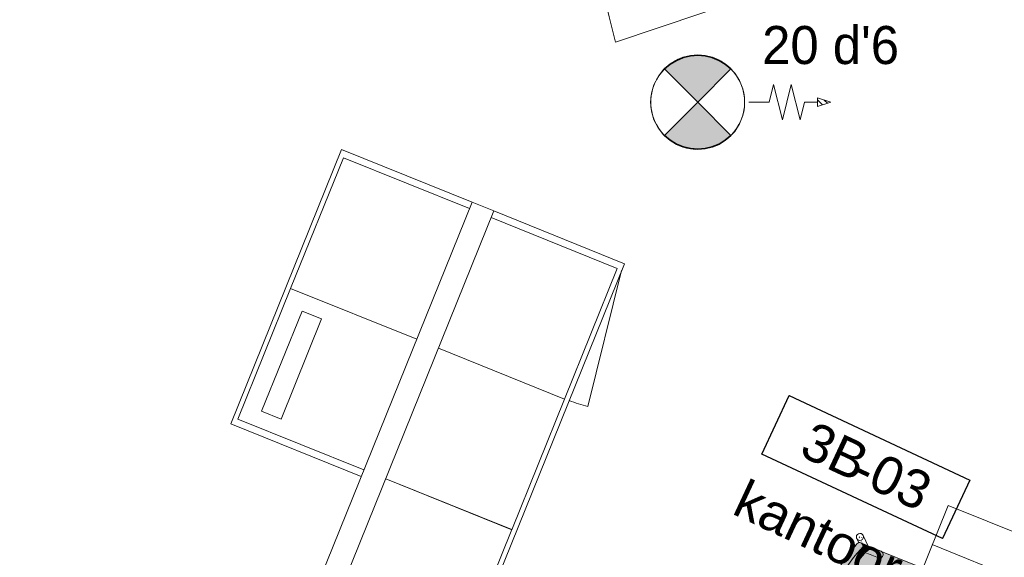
# Model space of a CAD drawing. Header units: millimetres. Extents: x -526411 to -400573, y 47353 to 130199.
# Tile 361 of 543: x -477046 to -472852, y 106829 to 109118. Entities that reach past the tile are written whole.
import ezdxf

# ---------------------------------------------------------------- set-up
doc = ezdxf.new("R2010")
doc.units = ezdxf.units.MM
doc.linetypes.add('IMPORT-AI-Linetype-8 _3_', pattern=[84.433218, 56.288812, -28.144406])
doc.linetypes.add('IMPORT-AI-Linetype-9 _2_', pattern=[84.433218, 56.288812, -28.144406])
for name, color, linetype, lineweight in [('01_ALGEMEEN', 7, 'Continuous', 18), ('08_RUIMTENUMMERING', 7, 'Continuous', 18), ('65_BRANDWEERSYMBOLEN', 7, 'Continuous', 18), ('HATCH_REACTORS', 7, 'Continuous', 18), ('I-FURN', 30, 'Continuous', 18), ('m-pg-03_AI_dwg', 8, 'Continuous', 18), ('Q-CASE', 31, 'Continuous', 18)]:
    doc.layers.add(name, color=color, linetype=linetype, lineweight=lineweight)
doc.styles.add('Arial_2', font='arial.ttf', dxfattribs={"height": 7.29503})
doc.styles.add('Frutiger', font='Frutrg__0.ttf', dxfattribs={"height": 7.29503})

# ---------------------------------------------------------------- blocks, each defined once
blk = doc.blocks.new('KA_pantry-service standaard - standaard pantry-service-719551-3e Verdieping - Percelen telling LI')
at = {"layer": 'Q-CASE'}
for p, q in [((-1830, 650), (1830, 650)), ((-1830, 650), (-1830, 50)), ((1830, 650), (1830, 50)), ((1800, 50), (-1830, 50)), ((-1830, 50), (-1830, -50)), ((1830, 50), (-1830, 50)), ((-1830, 50), (-1830, -50)), ((1800, -50), (1800, 50)), ((1830, -50), (1830, 50)), ((-1830, -50), (1800, -50)), ((-1830, -50), (1830, -50)), ((-1830, -50), (-1830, -650)), ((-570, -50), (-570, -650)), ((-1128.75, -548), (-1128.75, -458)), ((-1128.75, -458), (-668.75, -458)), ((-668.75, -458), (-668.75, -548)), ((-668.75, -548), (-1128.75, -548)), ((-570, -650), (-1830, -650))]:
    blk.add_line(p, q, dxfattribs=at)
blk = doc.blocks.new('73_KA_onderkast deur - B600 x D600 x H925 - lade-1946060-3e Verdieping - Percelen telling LI')
at = {"layer": 'Q-CASE'}
for p, q in [((300, 279), (-300, 279)), ((-300, 279), (-300, -300)), ((300, -300), (300, 279))]:
    blk.add_line(p, q, dxfattribs=at)
blk = doc.blocks.new('73_KA_onderkast deur - B600 x D600 x H925 - kleine laden-716516-3e Verdieping - Percelen telling LI')
at = {"layer": 'Q-CASE'}
for p, q in [((-300, -279), (-300, 300)), ((300, 300), (300, -279)), ((300, -279), (-300, -279))]:
    blk.add_line(p, q, dxfattribs=at)
blk = doc.blocks.new('73_KA_onderkast deur - B600 x D600 x H925 - deur-719558-3e Verdieping - Percelen telling LI')
at = {"layer": 'Q-CASE'}
for p, q in [((300, 279), (-300, 279)), ((-300, 279), (-300, -300)), ((300, -300), (300, 279))]:
    blk.add_line(p, q, dxfattribs=at)
blk = doc.blocks.new('73_KA_onderkast deur - B600 x D600 x H925 - lade-1946032-3e Verdieping - Percelen telling LI')
at = {"layer": 'Q-CASE'}
for p, q in [((-300, -279), (-300, 300)), ((300, 300), (300, -279)), ((300, -279), (-300, -279))]:
    blk.add_line(p, q, dxfattribs=at)
blk = doc.blocks.new('73_KA_ deur glas - deur-719559-3e Verdieping - Percelen telling LI')
at = {"layer": 'Q-CASE'}
blk.add_line((-298, 300), (292.2, 382.9), dxfattribs=at)
blk.add_arc((-298, 300), 596, 360, 8, dxfattribs=at)
blk = doc.blocks.new('80_KA_HKT_huiskamertafel 8P - HSK Duin-3206472-3e Verdieping - Percelen telling LI')
at = {"layer": 'Q-CASE'}
for p, q in [((2840, 1750.1), (-30, 1750.1)), ((-30, 1750.1), (-30, 650.1)), ((2660, 1750.1), (2660, 650.1)), ((2840, 650.1), (2840, 1750.1)), ((-30, 650.1), (2840, 650.1))]:
    blk.add_line(p, q, dxfattribs=at)
blk = doc.blocks.new('KA_stoel - D01W duin-V63-3e Verdieping - Percelen telling LI')
at = {"layer": 'I-FURN'}
for points in [[(220, 51.7), (-220, 51.7), (-217.8, -142.9), (-215.2, -129.3), (-202.3, -126.2), (-194.4, -129.5), (-191.5, -142.1), (-190.7, -160), (-192.2, -168.1), (-191.6, -176.7), (-190.8, -199), (-114.3, -220.1), (125.1, -220.1), (190, -199.1), (192.2, -142.9), (194.7, -129.3), (207.7, -126.2), (215.6, -129.5), (218.5, -142.1), (219.3, -160), (217.8, -168.1), (218.4, -176.7), (219.4, -196.1), (220, -195.6), (220, 4.5)], [(-196.7, -197.2), (-203.3, -194), (-210.6, -194.3), (-216.8, -198.1), (-220.4, -204.4), (-219, -226.9), (-214, -221.7), (-206.9, -219.6), (-199.8, -221.1), (-196.7, -223.1)], [(-195, -197.8), (-195.6, -196.3), (-206.2, -191.9), (-218, -199), (-215, -196.6), (-208.2, -193.9), (-203.3, -194), (-196.7, -197.2)], [(199.7, -197.2), (122.3, -221), (31.6, -233), (-50.2, -231.4), (-131.2, -217.3), (-196.7, -197.2), (-196.7, -223.1), (-108.1, -248.6), (-28.6, -259), (49.6, -257.8), (122.3, -246.9), (199.7, -222.5), (199.7, -202.9)], [(205.8, -193.3), (205, -193), (198.8, -196.2)], [(222.6, -202), (217.6, -196.4), (210.5, -193.9), (200.7, -196.6), (199.7, -197.2), (199.7, -223.1), (206.6, -220), (214.2, -220.6), (220.5, -224.8), (223.9, -231.5), (223.9, -205.6)], [(221.7, -200.8), (217.1, -195.2), (209.2, -191.9), (210.4, -193.9), (214.2, -194.7), (220.6, -199.1)], [(220.5, -224.8), (214.2, -220.6), (206.6, -220), (122.3, -246.9), (42.1, -259), (-39.1, -259), (-119.3, -246.9), (-210.6, -220.2), (-216.8, -224), (-219, -226.9), (-216.8, -243.8), (-210.5, -247.5), (-206.9, -248.1), (-123.9, -271.9), (-38.4, -283.9), (48, -283.8), (133.5, -271.5), (219.5, -245.3), (223.5, -239)]]:
    blk.add_hatch(color=41, dxfattribs=at).paths.add_polyline_path(points, flags=0)
h = blk.add_hatch(color=41, dxfattribs=at)
h.paths.add_polyline_path([(-192.7, -133.6), (-197, -128.4), (-207.7, -126.2), (-215.6, -129.5), (-218.2, -147.3), (-219.3, -190.3), (-216.4, -195.3), (-215.6, -195.8), (-203.3, -193.1), (-193, -195.7), (-191.3, -171.3), (-192.9, -165.1), (-190.7, -160), (-192.7, -133.7)], flags=0)
h.paths.add_polyline_path([(-190.5, -183.2), (-192, -183.9), (-190.5, -183.3)], flags=0)
h = blk.add_hatch(color=41, dxfattribs=at)
h.paths.add_polyline_path([(217.3, -133.6), (213, -128.4), (202.3, -126.2), (194.4, -129.5), (191.8, -147.3), (191.1, -193.3), (193.6, -195.3), (194.4, -197.4), (211.1, -192.7), (217.2, -193.5), (218.7, -171.3), (217.1, -165.1), (219.3, -160), (217.3, -133.7)], flags=0)
h.paths.add_polyline_path([(219.5, -183.2), (218, -183.9), (219.5, -183.3)], flags=0)
h = blk.add_hatch(color=41, dxfattribs=at)
h.paths.add_polyline_path([(-222.9, -227.2), (-227.7, -228.4), (-225.3, -230.8), (-223.2, -227.8)], flags=0)
h.paths.add_polyline_path([(-226.2, -232), (-232, -235.1), (-226.9, -236.9)], flags=0)
h.paths.add_polyline_path([(-236.3, -245.9), (-242.6, -246.3), (-245, -250), (-239.2, -250.1)], flags=0)
h.paths.add_polyline_path([(-241.5, -233.8), (-245.8, -238.4), (-241.7, -239.9)], flags=0)
h = blk.add_hatch(color=41, dxfattribs=at)
h.paths.add_polyline_path([(244.3, -233.1), (239.8, -228.8), (235.6, -229.8), (239.6, -234.5), (239.1, -240.2), (233.3, -237.2), (234.5, -242.2), (246.7, -251.5), (248.9, -253.3), (247.7, -243.1), (243.9, -238.7)], flags=0)
h.paths.add_polyline_path([(232.8, -225.8), (227.7, -221.3), (223.9, -223.4), (223.9, -225.1), (230.7, -226.4), (232.3, -226)], flags=0)
h.paths.add_polyline_path([(225.7, -217.2), (223.9, -218.7), (225.3, -219.2)], flags=0)
for p, q in [((-220, 205.2), (-220, 203.6)), ((220, 203.6), (220, 205.2)), ((-220, 51.7), (-220, -191)), ((220, -44.2), (220, 51.7)), ((220, -196.7), (220, -44.2)), ((-220, -140.1), (-220, -208)), ((-190, -208), (-190, -140.1)), ((190, -140.1), (190, -208)), ((220, -208), (220, -140.1)), ((-217.2, -196.7), (-253.9, -236.3)), ((-220.9, -207.9), (-220.9, -233.9)), ((-196.7, -197.2), (-196.7, -223.1)), ((199.7, -197.2), (199.7, -223.1)), ((256.9, -236.3), (220.2, -196.7)), ((224.2, -234.5), (224.2, -208.6)), ((-231.9, -256.7), (-218.2, -241.9)), ((-201.4, -223.8), (-195.2, -217.1)), ((-122.1, -220.1), (125.1, -220.1)), ((198.2, -217.1), (204.2, -223.6)), ((221.8, -242.5), (234.9, -256.7))]:
    blk.add_line(p, q, dxfattribs=at)
for centre, start, end in [((-206.2, -206.9), 45, 154.9172), ((209.2, -206.9), 16.4696, 135), ((-242.9, -246.5), 0, 180), ((-242.9, -246.5), 180, 0), ((245.9, -246.5), 150.1922, 180), ((245.9, -246.5), 180, 0), ((245.9, -246.5), 116.6796, 135), ((245.9, -246.5), 0, 99.7109)]:
    blk.add_arc(centre, 15, start, end, dxfattribs=at)
for centre, major_axis, ratio, start_param, end_param in [((-205, -140.1), (15, 0), 0.99863, 0, 3.141593), ((205, -140.1), (-15, 0), 0.99863, 3.141593, 6.283185), ((-206.3, -207.9), (14.6, 0), 0.981627, 3.141593, 3.386929), ((-206.3, -207.9), (14.6, 0), 0.981627, 2.634771, 2.889881), ((-205, -196.2), (15, 0), 0.99863, 3.261529, 3.430181), ((-206.3, -207.9), (14.6, 0), 0.981627, 0.849001, 2.124551), ((1.5, 291), (535.3, 0), 0.981627, 4.33643, 5.032846), ((1.5, 291), (535.3, 0), 0.981627, 5.032846, 5.088348), ((205, -208), (-15, 0), 0.99863, 4.712389, 5.497787), ((209.2, -208.6), (15, 0), 0.981627, 0.975803, 2.257659), ((209.2, -208.6), (15, 0), 0.981627, 0.20669, 0.463061), ((209.2, -208.6), (15, 0), 0.981627, 6.233504, 6.283185), ((-206.3, -233.9), (14.6, 0), 0.981627, 0.849001, 4.675652), ((3.9, 307.9), (604.4, 0), 0.981627, 4.356286, 5.027361), ((1.5, 265), (535.3, 0), 0.981627, 4.333123, 5.052265), ((1.5, 265), (535.3, 0), 0.981627, 5.052265, 5.091655), ((3.9, 307.9), (604.4, 0), 0.981627, 5.027361, 5.071666), ((209.2, -234.5), (15, 0), 0.981627, 5.208019, 8.540844)]:
    blk.add_ellipse(centre, major_axis=major_axis, ratio=ratio, start_param=start_param, end_param=end_param, dxfattribs=at)
blk = doc.blocks.new('m-pg-03_AI_dwg_block 4637-643606-3e Verdieping - Percelen telling LI')
at = {"layer": '01_ALGEMEEN', "color": 213, "linetype": 'IMPORT-AI-Linetype-8 _3_', "lineweight": 13}
for p, q in [((-393.01, 1072.81), (-392.74, 1069.5)), ((-392.16, 1065.12), (-390.94, 1060.26))]:
    blk.add_line(p, q, dxfattribs=at)
at = {"layer": '01_ALGEMEEN', "color": 213, "linetype": 'IMPORT-AI-Linetype-9 _2_', "lineweight": 13}
blk.add_line((-390.94, 1060.26), (-353.83, 1072.81), dxfattribs=at)
at = {"layer": '01_ALGEMEEN', "color": 213, "linetype": 'IMPORT-AI-Linetype-8 _3_', "lineweight": 13, "flags": 128}
blk.add_lwpolyline([(-392.74, 1069.5), (-392.49, 1066.45), (-392.16, 1065.12)], dxfattribs=at)
blk = doc.blocks.new('m-pg-03_AI_dwg_block 7685-646654-3e Verdieping - Percelen telling LI')
at = {"layer": 'HATCH_REACTORS', "color": 133, "flags": 128}
blk.add_lwpolyline([(-352.17, 1049.57), (-349.64, 1048.72), (-352.17, 1047.88)], close=True, dxfattribs=at)
blk = doc.blocks.new('m-pg-03_AI_dwg_block 8216-647185-3e Verdieping - Percelen telling LI')
at = {"layer": '65_BRANDWEERSYMBOLEN', "color": 133, "flags": 128}
blk.add_lwpolyline([(-366.17, 1048.72), (-366.17, 1047.86), (-366.5, 1046.17), (-367.14, 1044.57), (-368.07, 1043.13), (-369.25, 1041.88), (-370.65, 1040.89), (-372.22, 1040.17), (-373.89, 1039.76), (-375.61, 1039.68), (-377.31, 1039.93), (-378.94, 1040.49), (-380.43, 1041.35), (-381.73, 1042.48), (-382.79, 1043.83), (-383.58, 1045.36), (-384.06, 1047.01), (-384.23, 1048.72), (-384.06, 1050.43), (-383.58, 1052.08), (-382.79, 1053.61), (-381.73, 1054.97), (-380.43, 1056.09), (-378.94, 1056.95), (-377.31, 1057.51), (-375.61, 1057.76), (-373.89, 1057.68), (-372.22, 1057.27), (-370.65, 1056.56), (-369.25, 1055.56), (-368.07, 1054.31), (-367.14, 1052.87), (-366.5, 1051.27), (-366.17, 1049.58), (-366.17, 1048.72)], dxfattribs=at)
blk.add_lwpolyline([(-366.17, 1048.72), (-366.17, 1047.86), (-366.5, 1046.17), (-367.14, 1044.57), (-368.07, 1043.13), (-369.25, 1041.88), (-370.65, 1040.89), (-372.22, 1040.17), (-373.89, 1039.76), (-375.61, 1039.68), (-377.31, 1039.93), (-378.94, 1040.49), (-380.43, 1041.35), (-381.73, 1042.48), (-382.79, 1043.83), (-383.58, 1045.36), (-384.06, 1047.01), (-384.23, 1048.72), (-384.06, 1050.43), (-383.58, 1052.08), (-382.79, 1053.61), (-381.73, 1054.97), (-380.43, 1056.09), (-378.94, 1056.95), (-377.31, 1057.51), (-375.61, 1057.76), (-373.89, 1057.68), (-372.22, 1057.27), (-370.65, 1056.56), (-369.25, 1055.56), (-368.07, 1054.31), (-367.14, 1052.87), (-366.5, 1051.27), (-366.17, 1049.58), (-366.17, 1048.72)], dxfattribs=at)
blk = doc.blocks.new('m-pg-03_AI_dwg_block 8217-647186-3e Verdieping - Percelen telling LI')
at = {"layer": '65_BRANDWEERSYMBOLEN', "color": 133}
for points, knots in [([(-366.17, 1048.72), (-366.17, 1053.7), (-370.2, 1057.73), (-375.18, 1057.73), (-380.15, 1057.73), (-384.19, 1053.7), (-384.19, 1048.72), (-384.19, 1043.75), (-380.15, 1039.71), (-375.18, 1039.71), (-370.2, 1039.71), (-366.17, 1043.75), (-366.17, 1048.72)], [0, 0, 0, 0, 1, 1, 1, 2, 2, 2, 3, 3, 3, 4, 4, 4, 4]), ([(-366.17, 1048.72), (-366.17, 1053.7), (-370.2, 1057.73), (-375.18, 1057.73), (-380.15, 1057.73), (-384.19, 1053.7), (-384.19, 1048.72), (-384.19, 1043.75), (-380.15, 1039.71), (-375.18, 1039.71), (-370.2, 1039.71), (-366.17, 1043.75), (-366.17, 1048.72)], [0, 0, 0, 0, 1, 1, 1, 2, 2, 2, 3, 3, 3, 4, 4, 4, 4]), ([(-371.48, 1056.94), (-372.61, 1057.45), (-373.86, 1057.73), (-375.18, 1057.73), (-375.62, 1057.73), (-376.04, 1057.7), (-376.46, 1057.64)], [0.7349261, 0.7349261, 0.7349261, 0.7349261, 1, 1, 1, 1.0878184, 1.0878184, 1.0878184, 1.0878184]), ([(-381.56, 1055.08), (-383.18, 1053.45), (-384.19, 1051.2), (-384.19, 1048.72), (-384.19, 1046.24), (-383.18, 1043.99), (-381.56, 1042.36)], [1.5012826, 1.5012826, 1.5012826, 1.5012826, 2, 2, 2, 2.4990113, 2.4990113, 2.4990113, 2.4990113]), ([(-376.49, 1039.81), (-376.06, 1039.75), (-375.62, 1039.71), (-375.18, 1039.71), (-373.85, 1039.71), (-372.59, 1040), (-371.46, 1040.51)], [2.9105577, 2.9105577, 2.9105577, 2.9105577, 3, 3, 3, 3.2665237, 3.2665237, 3.2665237, 3.2665237])]:
    blk.add_open_spline(points, degree=3, knots=knots, dxfattribs=at)
for points in [[(-376.59, 1057.62), (-378.26, 1057.36), (-379.77, 1056.64), (-381, 1055.6)], [(-368.82, 1055.1), (-369.54, 1055.82), (-370.38, 1056.41), (-371.3, 1056.85)], [(-381.17, 1055.45), (-381.3, 1055.33), (-381.43, 1055.2), (-381.56, 1055.08)], [(-366.17, 1048.72), (-366.17, 1051.21), (-367.18, 1053.47), (-368.82, 1055.1)], [(-368.82, 1042.34), (-367.18, 1043.97), (-366.17, 1046.23), (-366.17, 1048.72)], [(-381.56, 1042.36), (-381.43, 1042.23), (-381.3, 1042.11), (-381.16, 1041.99)], [(-381.01, 1041.86), (-379.78, 1040.81), (-378.26, 1040.09), (-376.59, 1039.82)], [(-371.32, 1040.58), (-370.39, 1041.02), (-369.54, 1041.62), (-368.82, 1042.34)]]:
    blk.add_open_spline(points, degree=3, dxfattribs=at)
blk = doc.blocks.new('m-pg-03_AI_dwg_block 8218-647187-3e Verdieping - Percelen telling LI')
at = {"layer": '65_BRANDWEERSYMBOLEN', "color": 53, "lineweight": 35}
blk.add_line((-373.77, 1057.61), (-372.4, 1057.28), dxfattribs=at)
at = {"layer": '65_BRANDWEERSYMBOLEN', "color": 53, "lineweight": 35, "flags": 128}
for points in [[(-381.54, 1055.09), (-380.47, 1056), (-379.26, 1056.74), (-377.96, 1057.28), (-376.59, 1057.61)], [(-372.4, 1057.28), (-371.09, 1056.74), (-369.89, 1056), (-368.81, 1055.09), (-375.18, 1048.72), (-381.54, 1055.09)], [(-376.59, 1057.61), (-375.18, 1057.73), (-373.77, 1057.61)]]:
    blk.add_lwpolyline(points, dxfattribs=at)
blk = doc.blocks.new('m-pg-03_AI_dwg_block 8219-647188-3e Verdieping - Percelen telling LI')
at = {"layer": '65_BRANDWEERSYMBOLEN'}
blk.add_hatch(color=10, dxfattribs=at).paths.add_polyline_path([(-375.18, 1048.72), (-368.82, 1055.09), (-369.89, 1056), (-371.09, 1056.74), (-372.4, 1057.28), (-373.77, 1057.61), (-375.18, 1057.73), (-376.59, 1057.61), (-377.96, 1057.28), (-379.26, 1056.74), (-380.47, 1056), (-381.54, 1055.09), (-376.59, 1050.13)], flags=0)
at = {"layer": '65_BRANDWEERSYMBOLEN', "color": 133, "flags": 128}
blk.add_lwpolyline([(-381.54, 1055.09), (-380.47, 1056), (-379.26, 1056.74), (-377.96, 1057.28), (-376.59, 1057.61), (-375.18, 1057.73), (-373.77, 1057.61), (-372.4, 1057.28), (-371.09, 1056.74), (-369.89, 1056), (-368.81, 1055.09), (-375.18, 1048.72)], close=True, dxfattribs=at)
blk = doc.blocks.new('m-pg-03_AI_dwg_block 8220-647189-3e Verdieping - Percelen telling LI')
at = {"layer": '65_BRANDWEERSYMBOLEN', "color": 53, "lineweight": 35}
blk.add_line((-372.4, 1040.15), (-373.77, 1039.82), dxfattribs=at)
at = {"layer": '65_BRANDWEERSYMBOLEN', "color": 53, "lineweight": 35, "flags": 128}
for points in [[(-376.59, 1039.82), (-377.96, 1040.15), (-379.26, 1040.69), (-380.47, 1041.43), (-381.54, 1042.35), (-375.18, 1048.72), (-368.81, 1042.35)], [(-368.81, 1042.35), (-369.89, 1041.43), (-371.09, 1040.69), (-372.4, 1040.15)], [(-373.77, 1039.82), (-375.18, 1039.72), (-376.59, 1039.82)]]:
    blk.add_lwpolyline(points, dxfattribs=at)
blk = doc.blocks.new('m-pg-03_AI_dwg_block 8221-647190-3e Verdieping - Percelen telling LI')
at = {"layer": '65_BRANDWEERSYMBOLEN'}
blk.add_hatch(color=10, dxfattribs=at).paths.add_polyline_path([(-375.18, 1039.72), (-373.77, 1039.82), (-372.4, 1040.15), (-371.09, 1040.69), (-369.89, 1041.43), (-368.81, 1042.35), (-375.18, 1048.72), (-381.54, 1042.35), (-380.47, 1041.43), (-379.26, 1040.69), (-377.96, 1040.15), (-376.59, 1039.82)], flags=0)
at = {"layer": '65_BRANDWEERSYMBOLEN', "color": 133, "flags": 128}
blk.add_lwpolyline([(-368.81, 1042.35), (-369.89, 1041.43), (-371.09, 1040.69), (-372.4, 1040.15), (-373.77, 1039.82), (-375.18, 1039.72), (-376.59, 1039.82), (-377.96, 1040.15), (-379.26, 1040.69), (-380.47, 1041.43), (-381.54, 1042.35), (-375.18, 1048.72)], close=True, dxfattribs=at)
blk = doc.blocks.new('m-pg-03_AI_dwg_block 8222-647191-3e Verdieping - Percelen telling LI')
at = {"layer": '65_BRANDWEERSYMBOLEN', "color": 213, "lineweight": 13, "flags": 128}
blk.add_lwpolyline([(-365.4, 1048.72), (-361.46, 1048.72), (-360.62, 1052.1), (-358.93, 1045.34), (-357.24, 1052.1), (-355.55, 1045.34), (-354.71, 1048.72), (-352.17, 1048.72), (-352.17, 1049.57), (-349.64, 1048.72), (-352.17, 1047.88), (-352.17, 1048.72)], dxfattribs=at)
blk = doc.blocks.new('m-pg-03_AI_dwg_block 8223-647192-3e Verdieping - Percelen telling LI')
at = {"layer": '65_BRANDWEERSYMBOLEN', "color": 133}
blk.add_line((-352.17, 1049.15), (-351.22, 1048.2), dxfattribs=at)
blk = doc.blocks.new('m-pg-03_AI_dwg_block 8224-647193-3e Verdieping - Percelen telling LI')
at = {"layer": '65_BRANDWEERSYMBOLEN', "color": 133}
blk.add_line((-350.89, 1049.14), (-350.26, 1048.51), dxfattribs=at)
blk = doc.blocks.new('m-pg-03_AI_dwg_block 8225-647194-3e Verdieping - Percelen telling LI')
at = {"layer": '65_BRANDWEERSYMBOLEN', "insert": (-362.82, 1063.33), "char_height": 7.295, "width": 34.7211, "attachment_point": 1, "line_spacing_factor": 1.017696, "style": 'Frutiger'}
blk.add_mtext("20 d'6", dxfattribs=at)
blk = doc.blocks.new('m-pg-03_AI_dwg_block 8922-647890-3e Verdieping - Percelen telling LI')
at = {"layer": '08_RUIMTENUMMERING', "color": 253, "lineweight": 25, "flags": 128}
blk.add_lwpolyline([(-362.89, 981.26), (-357.65, 992.48), (-322.97, 976.27), (-328.22, 965.05)], close=True, dxfattribs=at)
at = {"layer": '08_RUIMTENUMMERING', "color": 133, "flags": 128}
blk.add_lwpolyline([(-362.89, 981.26), (-357.65, 992.48), (-322.97, 976.27), (-328.22, 965.05)], close=True, dxfattribs=at)
blk = doc.blocks.new('m-pg-03_AI_dwg_block 8923-647891-3e Verdieping - Percelen telling LI')
at = {"layer": '08_RUIMTENUMMERING', "insert": (-343.01, 982.47), "char_height": 7.3, "width": 4.1055, "attachment_point": 1, "rotation": 334.9502, "line_spacing_factor": 1.017696, "style": 'Frutiger'}
blk.add_mtext('-', dxfattribs=at)
blk = doc.blocks.new('m-pg-03_AI_dwg_block 8924-647892-3e Verdieping - Percelen telling LI')
at = {"layer": '08_RUIMTENUMMERING', "color": 133, "flags": 128}
blk.add_lwpolyline([(-357.65, 992.48), (-322.97, 976.27), (-328.22, 965.05), (-362.89, 981.26)], close=True, dxfattribs=at)
blk = doc.blocks.new('m-pg-03_AI_dwg_block 8925-647893-3e Verdieping - Percelen telling LI')
at = {"layer": '08_RUIMTENUMMERING', "color": 133, "flags": 128}
blk.add_lwpolyline([(-362.89, 981.26), (-357.65, 992.48), (-322.97, 976.27)], dxfattribs=at)
blk = doc.blocks.new('m-pg-03_AI_dwg_block 8926-647894-3e Verdieping - Percelen telling LI')
at = {"layer": '08_RUIMTENUMMERING', "color": 133, "flags": 128}
blk.add_lwpolyline([(-362.89, 981.26), (-328.22, 965.05), (-322.97, 976.27)], dxfattribs=at)
blk = doc.blocks.new('m-pg-03_AI_dwg_block 8921-647895-3e Verdieping - Percelen telling LI')
for name in ['m-pg-03_AI_dwg_block 8922-647890-3e Verdieping - Percelen telling LI', 'm-pg-03_AI_dwg_block 8924-647892-3e Verdieping - Percelen telling LI', 'm-pg-03_AI_dwg_block 8925-647893-3e Verdieping - Percelen telling LI', 'm-pg-03_AI_dwg_block 8926-647894-3e Verdieping - Percelen telling LI', 'm-pg-03_AI_dwg_block 8923-647891-3e Verdieping - Percelen telling LI']:
    blk.add_blockref(name, (0, 0))
blk = doc.blocks.new('m-pg-03_AI_dwg_block 8927-647896-3e Verdieping - Percelen telling LI')
at = {"layer": '08_RUIMTENUMMERING', "insert": (-365.78, 976.52), "char_height": 7.295, "width": 40.4977, "attachment_point": 1, "rotation": 334.9502, "line_spacing_factor": 0.938532, "style": 'Arial_2'}
blk.add_mtext('kantoor', dxfattribs=at)
blk = doc.blocks.new('m-pg-03_AI_dwg_block 8928-647897-3e Verdieping - Percelen telling LI')
at = {"layer": '08_RUIMTENUMMERING', "insert": (-352.9, 987.72), "char_height": 7.295, "width": 14.864, "attachment_point": 1, "rotation": 334.9502, "line_spacing_factor": 0.938532, "style": 'Arial_2'}
blk.add_mtext('3B', dxfattribs=at)
blk = doc.blocks.new('m-pg-03_AI_dwg_block 8929-647898-3e Verdieping - Percelen telling LI')
at = {"layer": '08_RUIMTENUMMERING', "insert": (-339.82, 981.6), "char_height": 7.295, "width": 13.5289, "attachment_point": 1, "rotation": 334.9502, "line_spacing_factor": 0.938532, "style": 'Arial_2'}
blk.add_mtext('03', dxfattribs=at)
blk = doc.blocks.new('m-pg-03_AI_dwg-638970-3e Verdieping - Percelen telling LI')
for name in ['m-pg-03_AI_dwg_block 4637-643606-3e Verdieping - Percelen telling LI', 'm-pg-03_AI_dwg_block 8225-647194-3e Verdieping - Percelen telling LI', 'm-pg-03_AI_dwg_block 8216-647185-3e Verdieping - Percelen telling LI', 'm-pg-03_AI_dwg_block 8217-647186-3e Verdieping - Percelen telling LI', 'm-pg-03_AI_dwg_block 8218-647187-3e Verdieping - Percelen telling LI', 'm-pg-03_AI_dwg_block 8219-647188-3e Verdieping - Percelen telling LI', 'm-pg-03_AI_dwg_block 8222-647191-3e Verdieping - Percelen telling LI', 'm-pg-03_AI_dwg_block 8220-647189-3e Verdieping - Percelen telling LI', 'm-pg-03_AI_dwg_block 8221-647190-3e Verdieping - Percelen telling LI', 'm-pg-03_AI_dwg_block 7685-646654-3e Verdieping - Percelen telling LI', 'm-pg-03_AI_dwg_block 8223-647192-3e Verdieping - Percelen telling LI', 'm-pg-03_AI_dwg_block 8224-647193-3e Verdieping - Percelen telling LI', 'm-pg-03_AI_dwg_block 8921-647895-3e Verdieping - Percelen telling LI', 'm-pg-03_AI_dwg_block 8928-647897-3e Verdieping - Percelen telling LI', 'm-pg-03_AI_dwg_block 8929-647898-3e Verdieping - Percelen telling LI', 'm-pg-03_AI_dwg_block 8927-647896-3e Verdieping - Percelen telling LI']:
    blk.add_blockref(name, (0, 0))

msp = doc.modelspace()

# ---------------------------------------------------------------- block references
at = {"layer": 'I-FURN', "rotation": 248.0045276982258}
msp.add_blockref('KA_stoel - D01W duin-V63-3e Verdieping - Percelen telling LI', (-473329.6, 106598.1), dxfattribs=at)
at = {"layer": 'm-pg-03_AI_dwg', "color": 133, "xscale": 22.2068924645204, "yscale": 22.2068924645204, "zscale": 22.2068924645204}
msp.add_blockref('m-pg-03_AI_dwg-638970-3e Verdieping - Percelen telling LI', (-465826.5, 85478), dxfattribs=at)
at = {"layer": 'Q-CASE'}
for name, p, rotation in [('KA_pantry-service standaard - standaard pantry-service-719551-3e Verdieping - Percelen telling LI', (-475758.3, 106625.8), 248.0045276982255), ('73_KA_onderkast deur - B600 x D600 x H925 - lade-1946032-3e Verdieping - Percelen telling LI', (-475521, 108147.7), 248.0045276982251), ('73_KA_onderkast deur - B600 x D600 x H925 - deur-719558-3e Verdieping - Percelen telling LI', (-474871.9, 107885.5), 248.0045276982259), ('73_KA_ deur glas - deur-719559-3e Verdieping - Percelen telling LI', (-474871.9, 107885.5), 248.0045276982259), ('73_KA_onderkast deur - B600 x D600 x H925 - lade-1946060-3e Verdieping - Percelen telling LI', (-475745.7, 107591.4), 68.0045276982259), ('73_KA_onderkast deur - B600 x D600 x H925 - kleine laden-716516-3e Verdieping - Percelen telling LI', (-475096.7, 107329.2), 68.0045276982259), ('73_KA_onderkast deur - B600 x D600 x H925 - lade-1946060-3e Verdieping - Percelen telling LI', (-475321.4, 106772.9), 248.0045276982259), ('80_KA_HKT_huiskamertafel 8P - HSK Duin-3206472-3e Verdieping - Percelen telling LI', (-472532.4, 103760.9), 68.00452769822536)]:
    msp.add_blockref(name, p, dxfattribs=dict(at, rotation=rotation))

doc.saveas('drawing.dxf')
